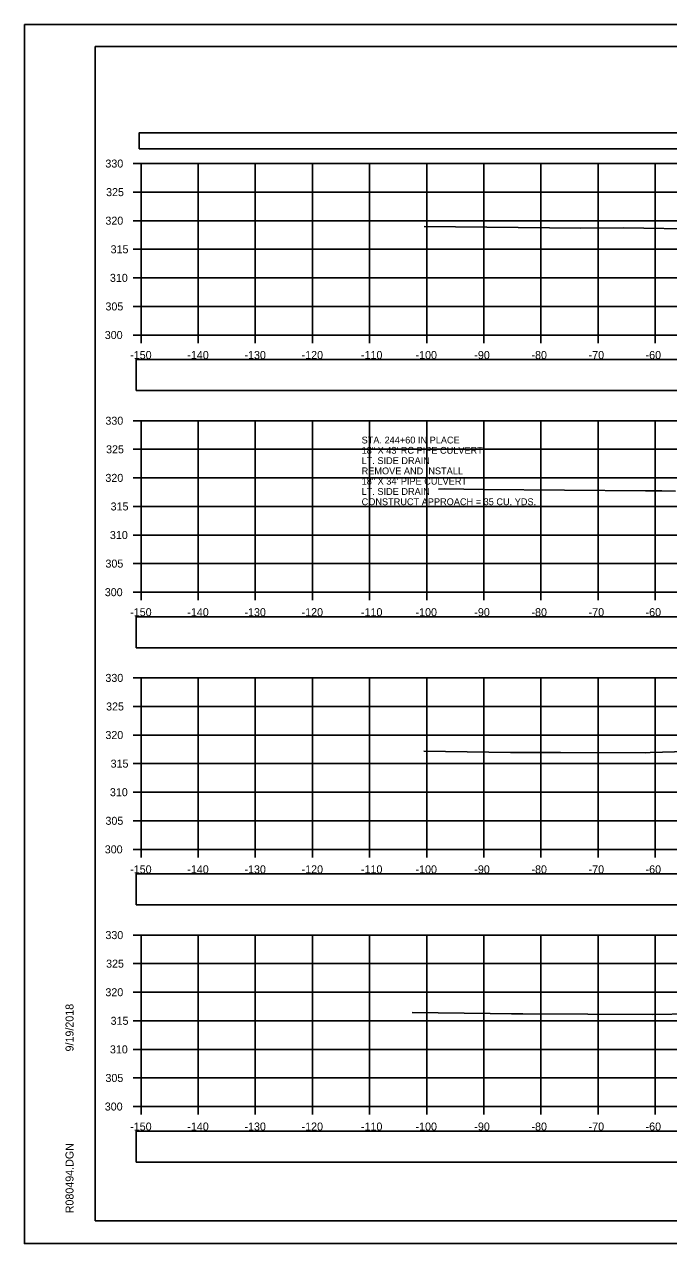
# Model space of a CAD drawing. Extents: x 1376273 to 1384221, y 378927 to 384592.
# Drawn here: x 1380387.4 to 1380500.2, y 380325.2 to 380538.5 of the extents above; entities that cross this region are included whole.
import ezdxf

# ---------------------------------------------------------------- set-up
doc = ezdxf.new("R2010")
doc.units = 0
for name, color, linetype in [('R_Axis', 7, 'Continuous'), ('R_Axis Annot', 7, 'Continuous'), ('R_Border', 7, 'Continuous'), ('R_Exist Surface', 7, 'Continuous'), ('R_Grid', 7, 'Continuous'), ('R_No Plot', 7, 'Continuous')]:
    doc.layers.add(name, color=color, linetype=linetype)

msp = doc.modelspace()

# ---------------------------------------------------------------- linework, layer by layer
at = {"layer": 'R_Axis'}
for p, q in [((1380406.44, 380514.16), (1380407.84, 380514.16)), ((1380407.84, 380484.16), (1380407.84, 380514.16)), ((1380406.44, 380509.16), (1380407.84, 380509.16)), ((1380406.44, 380504.16), (1380407.84, 380504.16)), ((1380406.44, 380499.16), (1380407.84, 380499.16)), ((1380406.44, 380494.16), (1380407.84, 380494.16)), ((1380406.44, 380489.16), (1380407.84, 380489.16)), ((1380406.44, 380484.16), (1380407.84, 380484.16)), ((1380407.84, 380484.16), (1380707.84, 380484.16)), ((1380407.84, 380482.76), (1380407.84, 380484.16)), ((1380417.84, 380482.76), (1380417.84, 380484.16)), ((1380427.84, 380482.76), (1380427.84, 380484.16)), ((1380437.84, 380482.76), (1380437.84, 380484.16)), ((1380447.84, 380482.76), (1380447.84, 380484.16)), ((1380457.84, 380482.76), (1380457.84, 380484.16)), ((1380467.84, 380482.76), (1380467.84, 380484.16)), ((1380477.84, 380482.76), (1380477.84, 380484.16)), ((1380487.84, 380482.76), (1380487.84, 380484.16)), ((1380497.84, 380482.76), (1380497.84, 380484.16)), ((1380406.44, 380469.16), (1380407.84, 380469.16)), ((1380407.84, 380439.16), (1380407.84, 380469.16)), ((1380406.44, 380464.16), (1380407.84, 380464.16)), ((1380406.44, 380459.16), (1380407.84, 380459.16)), ((1380406.44, 380454.16), (1380407.84, 380454.16)), ((1380406.44, 380449.16), (1380407.84, 380449.16)), ((1380406.44, 380444.16), (1380407.84, 380444.16)), ((1380406.44, 380439.16), (1380407.84, 380439.16)), ((1380407.84, 380439.16), (1380707.84, 380439.16)), ((1380407.84, 380437.76), (1380407.84, 380439.16)), ((1380417.84, 380437.76), (1380417.84, 380439.16)), ((1380427.84, 380437.76), (1380427.84, 380439.16)), ((1380437.84, 380437.76), (1380437.84, 380439.16)), ((1380447.84, 380437.76), (1380447.84, 380439.16)), ((1380457.84, 380437.76), (1380457.84, 380439.16)), ((1380467.84, 380437.76), (1380467.84, 380439.16)), ((1380477.84, 380437.76), (1380477.84, 380439.16)), ((1380487.84, 380437.76), (1380487.84, 380439.16)), ((1380497.84, 380437.76), (1380497.84, 380439.16)), ((1380406.44, 380424.16), (1380407.84, 380424.16)), ((1380407.84, 380394.16), (1380407.84, 380424.16)), ((1380406.44, 380419.16), (1380407.84, 380419.16)), ((1380406.44, 380414.16), (1380407.84, 380414.16)), ((1380406.44, 380409.16), (1380407.84, 380409.16)), ((1380406.44, 380404.16), (1380407.84, 380404.16)), ((1380406.44, 380399.16), (1380407.84, 380399.16)), ((1380406.44, 380394.16), (1380407.84, 380394.16)), ((1380407.84, 380394.16), (1380707.84, 380394.16)), ((1380407.84, 380392.76), (1380407.84, 380394.16)), ((1380417.84, 380392.76), (1380417.84, 380394.16)), ((1380427.84, 380392.76), (1380427.84, 380394.16)), ((1380437.84, 380392.76), (1380437.84, 380394.16)), ((1380447.84, 380392.76), (1380447.84, 380394.16)), ((1380457.84, 380392.76), (1380457.84, 380394.16)), ((1380467.84, 380392.76), (1380467.84, 380394.16)), ((1380477.84, 380392.76), (1380477.84, 380394.16)), ((1380487.84, 380392.76), (1380487.84, 380394.16)), ((1380497.84, 380392.76), (1380497.84, 380394.16)), ((1380406.44, 380379.16), (1380407.84, 380379.16)), ((1380407.84, 380349.16), (1380407.84, 380379.16)), ((1380406.44, 380374.16), (1380407.84, 380374.16)), ((1380406.44, 380369.16), (1380407.84, 380369.16)), ((1380406.44, 380364.16), (1380407.84, 380364.16)), ((1380406.44, 380359.16), (1380407.84, 380359.16)), ((1380406.44, 380354.16), (1380407.84, 380354.16)), ((1380406.44, 380349.16), (1380407.84, 380349.16)), ((1380407.84, 380349.16), (1380707.84, 380349.16)), ((1380407.84, 380347.76), (1380407.84, 380349.16)), ((1380417.84, 380347.76), (1380417.84, 380349.16)), ((1380427.84, 380347.76), (1380427.84, 380349.16)), ((1380437.84, 380347.76), (1380437.84, 380349.16)), ((1380447.84, 380347.76), (1380447.84, 380349.16)), ((1380457.84, 380347.76), (1380457.84, 380349.16)), ((1380467.84, 380347.76), (1380467.84, 380349.16)), ((1380477.84, 380347.76), (1380477.84, 380349.16)), ((1380487.84, 380347.76), (1380487.84, 380349.16)), ((1380497.84, 380347.76), (1380497.84, 380349.16))]:
    msp.add_line(p, q, dxfattribs=at)
at = {"layer": 'R_Axis Annot'}
for points in [[(1380407.51, 380516.71), (1380709.31, 380516.71), (1380709.31, 380519.53), (1380407.51, 380519.53)], [(1380406.97, 380474.47), (1380708.66, 380474.47), (1380708.66, 380479.88), (1380406.97, 380479.88)], [(1380406.97, 380429.44), (1380708.66, 380429.44), (1380708.66, 380434.85), (1380406.97, 380434.85)], [(1380406.97, 380384.44), (1380708.66, 380384.44), (1380708.66, 380389.85), (1380406.97, 380389.85)], [(1380406.97, 380339.42), (1380708.66, 380339.42), (1380708.66, 380344.83), (1380406.97, 380344.83)]]:
    msp.add_lwpolyline(points, close=True, dxfattribs=at)
at = {"layer": 'R_Border'}
for p, q in [((1380399.84, 380534.62), (1380716.02, 380534.62)), ((1380399.84, 380329.16), (1380399.84, 380534.62)), ((1380399.84, 380329.16), (1380399.84, 380329.16)), ((1380716.02, 380329.16), (1380399.84, 380329.16))]:
    msp.add_line(p, q, dxfattribs=at)
at = {"layer": 'R_Exist Surface'}
for points in [[(1380457.38, 380503.15), (1380484.81, 380502.85), (1380492.28, 380502.9), (1380506.46, 380502.66)], [(1380459.89, 380457.18), (1380460.9, 380457.24), (1380467.79, 380457.13), (1380496.14, 380456.89), (1380498.97, 380456.87), (1380501.37, 380456.85)], [(1380457.32, 380411.36), (1380472.52, 380411.1), (1380473.51, 380411.08), (1380474.23, 380411.08), (1380481.25, 380411.09), (1380496.15, 380411.05), (1380496.96, 380411.08), (1380507.65, 380411.39)], [(1380455.29, 380365.6), (1380468.94, 380365.44), (1380472.67, 380365.38), (1380474.66, 380365.39), (1380497.44, 380365.24), (1380504.12, 380365.37)]]:
    msp.add_lwpolyline(points, dxfattribs=at)
at = {"layer": 'R_Grid'}
for p, q in [((1380407.84, 380514.16), (1380707.84, 380514.16)), ((1380407.84, 380484.16), (1380407.84, 380514.16)), ((1380417.84, 380484.16), (1380417.84, 380514.16)), ((1380427.84, 380484.16), (1380427.84, 380514.16)), ((1380437.84, 380484.16), (1380437.84, 380514.16)), ((1380447.84, 380484.16), (1380447.84, 380514.16)), ((1380457.84, 380484.16), (1380457.84, 380514.16)), ((1380467.84, 380484.16), (1380467.84, 380514.16)), ((1380477.84, 380484.16), (1380477.84, 380514.16)), ((1380487.84, 380484.16), (1380487.84, 380514.16)), ((1380497.84, 380484.16), (1380497.84, 380514.16)), ((1380407.84, 380509.16), (1380707.84, 380509.16)), ((1380407.84, 380504.16), (1380707.84, 380504.16)), ((1380407.84, 380499.16), (1380707.84, 380499.16)), ((1380407.84, 380494.16), (1380707.84, 380494.16)), ((1380407.84, 380489.16), (1380707.84, 380489.16)), ((1380407.84, 380484.16), (1380707.84, 380484.16)), ((1380407.84, 380469.16), (1380707.84, 380469.16)), ((1380407.84, 380439.16), (1380407.84, 380469.16)), ((1380417.84, 380439.16), (1380417.84, 380469.16)), ((1380427.84, 380439.16), (1380427.84, 380469.16)), ((1380437.84, 380439.16), (1380437.84, 380469.16)), ((1380447.84, 380439.16), (1380447.84, 380469.16)), ((1380457.84, 380439.16), (1380457.84, 380469.16)), ((1380467.84, 380439.16), (1380467.84, 380469.16)), ((1380477.84, 380439.16), (1380477.84, 380469.16)), ((1380487.84, 380439.16), (1380487.84, 380469.16)), ((1380497.84, 380439.16), (1380497.84, 380469.16)), ((1380407.84, 380464.16), (1380707.84, 380464.16)), ((1380407.84, 380459.16), (1380707.84, 380459.16)), ((1380407.84, 380454.16), (1380707.84, 380454.16)), ((1380407.84, 380449.16), (1380707.84, 380449.16)), ((1380407.84, 380444.16), (1380707.84, 380444.16)), ((1380407.84, 380439.16), (1380707.84, 380439.16)), ((1380407.84, 380424.16), (1380707.84, 380424.16)), ((1380407.84, 380394.16), (1380407.84, 380424.16)), ((1380417.84, 380394.16), (1380417.84, 380424.16)), ((1380427.84, 380394.16), (1380427.84, 380424.16)), ((1380437.84, 380394.16), (1380437.84, 380424.16)), ((1380447.84, 380394.16), (1380447.84, 380424.16)), ((1380457.84, 380394.16), (1380457.84, 380424.16)), ((1380467.84, 380394.16), (1380467.84, 380424.16)), ((1380477.84, 380394.16), (1380477.84, 380424.16)), ((1380487.84, 380394.16), (1380487.84, 380424.16)), ((1380497.84, 380394.16), (1380497.84, 380424.16)), ((1380407.84, 380419.16), (1380707.84, 380419.16)), ((1380407.84, 380414.16), (1380707.84, 380414.16)), ((1380407.84, 380409.16), (1380707.84, 380409.16)), ((1380407.84, 380404.16), (1380707.84, 380404.16)), ((1380407.84, 380399.16), (1380707.84, 380399.16)), ((1380407.84, 380394.16), (1380707.84, 380394.16)), ((1380407.84, 380379.16), (1380707.84, 380379.16)), ((1380407.84, 380349.16), (1380407.84, 380379.16)), ((1380417.84, 380349.16), (1380417.84, 380379.16)), ((1380427.84, 380349.16), (1380427.84, 380379.16)), ((1380437.84, 380349.16), (1380437.84, 380379.16)), ((1380447.84, 380349.16), (1380447.84, 380379.16)), ((1380457.84, 380349.16), (1380457.84, 380379.16)), ((1380467.84, 380349.16), (1380467.84, 380379.16)), ((1380477.84, 380349.16), (1380477.84, 380379.16)), ((1380487.84, 380349.16), (1380487.84, 380379.16)), ((1380497.84, 380349.16), (1380497.84, 380379.16)), ((1380407.84, 380374.16), (1380707.84, 380374.16)), ((1380407.84, 380369.16), (1380707.84, 380369.16)), ((1380407.84, 380364.16), (1380707.84, 380364.16)), ((1380407.84, 380359.16), (1380707.84, 380359.16)), ((1380407.84, 380354.16), (1380707.84, 380354.16)), ((1380407.84, 380349.16), (1380707.84, 380349.16))]:
    msp.add_line(p, q, dxfattribs=at)
at = {"layer": 'R_No Plot'}
for p, q in [((1380387.44, 380538.51), (1380720.77, 380538.51)), ((1380387.44, 380325.18), (1380720.77, 380325.18))]:
    msp.add_line(p, q, dxfattribs=at)
for points in [[(1380387.43, 380538.51), (1380720.77, 380538.51), (1380720.77, 380325.17), (1380387.43, 380325.17)], [(1380633.76, 380534.62), (1380633.76, 380524.74), (1380669.49, 380524.74), (1380669.49, 380521.82), (1380692.69, 380521.82), (1380692.69, 380497.48), (1380716.02, 380497.48), (1380716.02, 380329.16), (1380399.84, 380329.16), (1380399.84, 380534.62)]]:
    msp.add_lwpolyline(points, close=True, dxfattribs=at)

# ---------------------------------------------------------------- texts
at = {"layer": 'R_Axis Annot'}
for s, height, p in [('330', 1.4, (1380401.61, 380513.46)), ('325', 1.4, (1380401.73, 380508.46)), ('320', 1.4, (1380401.61, 380503.46)), ('315', 1.4, (1380402.52, 380498.46)), ('310', 1.4, (1380402.4, 380493.46)), ('305', 1.4, (1380401.62, 380488.46)), ('300', 1.4, (1380401.5, 380483.46)), ('-150', 1.4, (1380405.95, 380479.96)), ('-140', 1.4, (1380415.95, 380479.96)), ('-130', 1.4, (1380425.95, 380479.96)), ('-120', 1.4, (1380435.95, 380479.96)), ('-110', 1.4, (1380446.34, 380479.96)), ('-100', 1.4, (1380455.89, 380479.96)), ('-90', 1.4, (1380466.18, 380479.96)), ('-80', 1.4, (1380476.18, 380479.96)), ('-70', 1.4, (1380486.18, 380479.96)), ('-60', 1.4, (1380496.15, 380479.96)), ('330', 1.4, (1380401.61, 380468.46)), ('STA. 244+60 IN PLACE', 1.2, (1380446.45, 380465.18)), ('325', 1.4, (1380401.73, 380463.46)), ('18" X 43\' RC PIPE CULVERT', 1.2, (1380446.45, 380463.38)), ('LT. SIDE DRAIN', 1.2, (1380446.45, 380461.58)), ('320', 1.4, (1380401.61, 380458.46)), ('REMOVE AND INSTALL', 1.2, (1380446.45, 380459.78)), ('18" X 34\' PIPE CULVERT', 1.2, (1380446.45, 380457.98)), ('LT. SIDE DRAIN', 1.2, (1380446.45, 380456.18)), ('315', 1.4, (1380402.52, 380453.46)), ('CONSTRUCT APPROACH = 35 CU. YDS.', 1.2, (1380446.45, 380454.38)), ('310', 1.4, (1380402.4, 380448.46)), ('305', 1.4, (1380401.62, 380443.46)), ('300', 1.4, (1380401.5, 380438.46)), ('-150', 1.4, (1380405.95, 380434.96)), ('-140', 1.4, (1380415.95, 380434.96)), ('-130', 1.4, (1380425.95, 380434.96)), ('-120', 1.4, (1380435.95, 380434.96)), ('-110', 1.4, (1380446.34, 380434.96)), ('-100', 1.4, (1380455.89, 380434.96)), ('-90', 1.4, (1380466.18, 380434.96)), ('-80', 1.4, (1380476.18, 380434.96)), ('-70', 1.4, (1380486.18, 380434.96)), ('-60', 1.4, (1380496.15, 380434.96)), ('330', 1.4, (1380401.61, 380423.46)), ('325', 1.4, (1380401.73, 380418.46)), ('320', 1.4, (1380401.61, 380413.46)), ('315', 1.4, (1380402.52, 380408.46)), ('310', 1.4, (1380402.4, 380403.46)), ('305', 1.4, (1380401.62, 380398.46)), ('300', 1.4, (1380401.5, 380393.46)), ('-150', 1.4, (1380405.95, 380389.96)), ('-140', 1.4, (1380415.95, 380389.96)), ('-130', 1.4, (1380425.95, 380389.96)), ('-120', 1.4, (1380435.95, 380389.96)), ('-110', 1.4, (1380446.34, 380389.96)), ('-100', 1.4, (1380455.89, 380389.96)), ('-90', 1.4, (1380466.18, 380389.96)), ('-80', 1.4, (1380476.18, 380389.96)), ('-70', 1.4, (1380486.18, 380389.96)), ('-60', 1.4, (1380496.15, 380389.96)), ('330', 1.4, (1380401.61, 380378.46)), ('325', 1.4, (1380401.73, 380373.46)), ('320', 1.4, (1380401.61, 380368.46)), ('315', 1.4, (1380402.52, 380363.46)), ('310', 1.4, (1380402.4, 380358.46)), ('305', 1.4, (1380401.62, 380353.46)), ('300', 1.4, (1380401.5, 380348.46)), ('-150', 1.4, (1380405.95, 380344.96)), ('-140', 1.4, (1380415.95, 380344.96)), ('-130', 1.4, (1380425.95, 380344.96)), ('-120', 1.4, (1380435.95, 380344.96)), ('-110', 1.4, (1380446.34, 380344.96)), ('-100', 1.4, (1380455.89, 380344.96)), ('-90', 1.4, (1380466.18, 380344.96)), ('-80', 1.4, (1380476.18, 380344.96)), ('-70', 1.4, (1380486.18, 380344.96)), ('-60', 1.4, (1380496.15, 380344.96))]:
    msp.add_text(s, height=height, dxfattribs=at).set_placement(p)
at = {"layer": 'R_Border'}
for s, p in [('9/19/2018', (1380396.03, 380358.8)), ('R080494.DGN', (1380396.03, 380330.48))]:
    msp.add_text(s, height=1.4, rotation=90, dxfattribs=at).set_placement(p)

doc.saveas('drawing.dxf')
